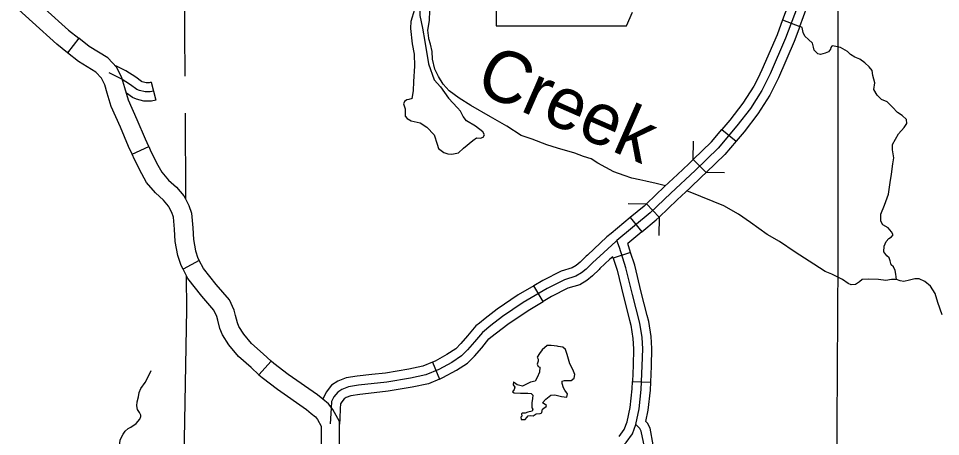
# Model space of a CAD drawing. Extents: x 813775 to 1157140, y 1757555 to 1979907.
# Drawn here: x 951173 to 966252, y 1815466 to 1822306 of the extents above; entities that cross this region are included whole.
import ezdxf

# ---------------------------------------------------------------- set-up
doc = ezdxf.new("R2010")
doc.units = 0
for name, color, linetype in [('Level 21', 7, 'Continuous'), ('Level 31', 7, 'Continuous'), ('Level 32', 7, 'Continuous'), ('Level 35', 7, 'Continuous'), ('Level 38', 7, 'Continuous'), ('Level 5', 7, 'Continuous')]:
    doc.layers.add(name, color=color, linetype=linetype)

msp = doc.modelspace()

# ---------------------------------------------------------------- linework, layer by layer
at = {"layer": 'Level 21'}
for p, q in [((958984, 1822728), (958984, 1822187)), ((961115, 1822187), (961217, 1822407)), ((958984, 1822187), (961115, 1822187))]:
    msp.add_line(p, q, dxfattribs=at)
at = {"layer": 'Level 31'}
for p, q in [((963670, 1822282), (963951, 1822177)), ((952159, 1821982), (951973, 1821746)), ((962678, 1820492), (962908, 1820300)), ((953030, 1820088), (953303, 1820212)), ((953303, 1820212), (953303, 1820212)), ((962908, 1820300), (962908, 1820300)), ((961443, 1819274), (961443, 1819274)), ((961177, 1819049), (961369, 1818818)), ((961184, 1818478), (960899, 1818384)), ((954128, 1818347), (953864, 1818205)), ((959751, 1817674), (959599, 1817932)), ((959599, 1817932), (959599, 1817932)), ((961454, 1817447), (961454, 1817447)), ((955308, 1816698), (955106, 1816476)), ((957943, 1816683), (958059, 1816407)), ((961213, 1816367), (961513, 1816354))]:
    msp.add_line(p, q, dxfattribs=at)
for points in [[(964064, 1823265), (964054, 1823238), (963828, 1822704), (963670, 1822282)], [(951374, 1822673), (951604, 1822465), (951992, 1822113), (952159, 1821982)], [(963951, 1822177), (964073, 1822502)], [(951973, 1821746), (951799, 1821883), (951402, 1822243), (951173, 1822450)], [(963670, 1822282), (963580, 1822040), (963330, 1821463), (963262, 1821326)], [(963951, 1822177), (963858, 1821928), (963602, 1821336), (963530, 1821192)], [(952912, 1821171), (952862, 1821333), (952780, 1821502), (952634, 1821660), (952328, 1821849), (952159, 1821982)], [(952626, 1821083), (952583, 1821222), (952529, 1821331), (952441, 1821427), (952157, 1821602), (951973, 1821746)], [(963262, 1821326), (963199, 1821201), (963019, 1820921), (962804, 1820643), (962678, 1820492)], [(953303, 1820212), (953249, 1820333), (953117, 1820645), (952974, 1820972), (952912, 1821171)], [(963530, 1821192), (963460, 1821052), (963264, 1820748), (963038, 1820454), (962908, 1820300)], [(953030, 1820088), (952974, 1820212), (952841, 1820527), (952692, 1820868), (952626, 1821083)], [(962208, 1819999), (962506, 1820287), (962678, 1820492)], [(953303, 1820212), (953340, 1820130), (953454, 1819906), (953517, 1819794), (953628, 1819661), (953760, 1819545), (953879, 1819406), (953901, 1819364)], [(962908, 1820300), (962726, 1820082), (962417, 1819784)], [(953633, 1819227), (953628, 1819238), (953546, 1819333), (953412, 1819451), (953269, 1819623), (953190, 1819764), (953070, 1820000), (953030, 1820088)], [(962208, 1819999), (962136, 1819930), (961950, 1819754)], [(962417, 1819784), (962208, 1819999)], [(961950, 1819754), (961738, 1819555), (961443, 1819274)], [(962417, 1819784), (962343, 1819713), (962155, 1819536)], [(962155, 1819536), (961944, 1819337), (961650, 1819056)], [(953901, 1819364), (953961, 1819247), (954002, 1819119), (954026, 1818882), (954036, 1818692), (954071, 1818503), (954109, 1818382), (954128, 1818347)], [(953864, 1818205), (953832, 1818265), (953780, 1818430), (953737, 1818657), (953727, 1818859), (953706, 1819057), (953682, 1819131), (953633, 1819227)], [(961443, 1819274), (961404, 1819236), (961177, 1819049)], [(961650, 1819056), (961443, 1819274)], [(961177, 1819049), (960864, 1818790), (960797, 1818736), (960477, 1818432)], [(961369, 1818818), (961603, 1819012), (961650, 1819056)], [(961369, 1818818), (961136, 1818625)], [(961184, 1818478), (961136, 1818625)], [(960477, 1818432), (960459, 1818416), (960359, 1818318), (960295, 1818265), (960230, 1818228), (960046, 1818171), (959748, 1818020), (959599, 1817932)], [(960891, 1818409), (960846, 1818369), (960683, 1818215)], [(960899, 1818384), (960891, 1818409)], [(961454, 1817447), (961358, 1817826), (961253, 1818270), (961184, 1818478)], [(954725, 1817445), (954703, 1817534), (954623, 1817702), (954404, 1817955), (954197, 1818218), (954128, 1818347)], [(960899, 1818384), (960964, 1818188), (961066, 1817755), (961163, 1817373)], [(954434, 1817372), (954419, 1817432), (954369, 1817536), (954173, 1817764), (953945, 1818053), (953864, 1818205)], [(960683, 1818215), (960667, 1818199), (960559, 1818095), (960467, 1818018), (960351, 1817951), (960159, 1817892), (959892, 1817757), (959751, 1817674)], [(959599, 1817932), (959347, 1817785), (959003, 1817549), (958803, 1817400), (958710, 1817324)], [(958899, 1817091), (958988, 1817163), (959178, 1817306), (959508, 1817531), (959751, 1817674)], [(955106, 1816476), (954976, 1816594), (954770, 1816776), (954614, 1816965), (954510, 1817131), (954469, 1817234), (954434, 1817372)], [(955308, 1816698), (955176, 1816817), (954986, 1816986), (954858, 1817141), (954779, 1817267), (954755, 1817327), (954725, 1817445)], [(961163, 1817373), (961185, 1817288), (961221, 1817072), (961230, 1816901), (961224, 1816629), (961213, 1816367)], [(961513, 1816354), (961524, 1816619), (961531, 1816905), (961520, 1817105), (961479, 1817350), (961454, 1817447)], [(958710, 1817324), (958653, 1817278), (958518, 1817112), (958410, 1816988), (958324, 1816902), (958180, 1816808), (957985, 1816701), (957943, 1816683)], [(958059, 1816407), (958115, 1816430), (958335, 1816550), (958514, 1816668), (958629, 1816783), (958748, 1816919), (958866, 1817064), (958899, 1817091)], [(956152, 1816076), (956062, 1816150), (955586, 1816483), (955347, 1816662), (955308, 1816698)], [(957943, 1816683), (957787, 1816618), (957558, 1816567), (957177, 1816506), (956954, 1816482)], [(955106, 1816476), (955156, 1816431), (955410, 1816240), (955881, 1815911), (955961, 1815845)], [(956954, 1816482), (956713, 1816454), (956531, 1816425), (956396, 1816372), (956295, 1816309), (956203, 1816194), (956148, 1816079)], [(958059, 1816407), (957878, 1816331), (957614, 1816272), (957217, 1816209), (956988, 1816183)], [(960996, 1815466), (960997, 1815467), (961079, 1815580), (961126, 1815705), (961174, 1815943), (961208, 1816246), (961213, 1816367)], [(961433, 1815713), (961470, 1815896), (961508, 1816223), (961513, 1816354)], [(956988, 1816183), (956753, 1816157), (956611, 1816134), (956531, 1816103), (956497, 1816082), (956459, 1816034), (956442, 1816000), (956436, 1815923), (956427, 1815762)], [(956395, 1814944), (956404, 1814978), (956425, 1815278), (956422, 1815715), (956315, 1815908), (956246, 1815999), (956152, 1816076)], [(955961, 1815845), (956028, 1815789), (956063, 1815744), (956123, 1815636), (956125, 1815287), (956107, 1815029), (956105, 1815023)], [(956427, 1815762), (956422, 1815668)], [(961865, 1814815), (961713, 1814940), (961663, 1814991), (961601, 1815136), (961555, 1815330), (961501, 1815602), (961458, 1815688), (961433, 1815713)], [(961799, 1814675), (961611, 1814829), (961536, 1814907), (961458, 1815089), (961409, 1815298), (961358, 1815553), (961335, 1815599), (961270, 1815664)]]:
    msp.add_lwpolyline(points, dxfattribs=at)
at = {"layer": 'Level 32'}
msp.add_line((953344, 1821262), (953421, 1820972), dxfattribs=at)
for points in [[(953382, 1821117), (953327, 1821103), (953243, 1821103), (953150, 1821127), (953110, 1821143), (953006, 1821221), (952854, 1821320), (952654, 1821417)], [(953344, 1821262), (953308, 1821253), (953262, 1821253), (953198, 1821270), (953184, 1821275), (953092, 1821344), (952927, 1821451), (952766, 1821529)], [(953421, 1820972), (953347, 1820953), (953223, 1820953), (953103, 1820984), (953036, 1821012), (952939, 1821084)], [(961270, 1815664), (961322, 1815919), (961358, 1816234), (961374, 1816624), (961381, 1816903), (961371, 1817088), (961332, 1817319), (961212, 1817790), (961108, 1818229), (961000, 1818557), (960959, 1818674)], [(959567, 1813507), (959863, 1813988), (960057, 1814249), (960148, 1814393), (960274, 1814570), (960391, 1814694), (960586, 1814869), (960852, 1815100), (961046, 1815305), (961111, 1815369), (961212, 1815509), (961270, 1815664)]]:
    msp.add_lwpolyline(points, dxfattribs=at)
at = {"layer": 'Level 35'}
for points in [[(957884, 1821983), (957870, 1822115), (957897, 1822273), (957902, 1822434), (957900, 1822581), (957905, 1822847), (957891, 1823000), (957834, 1823408), (957815, 1823669), (957805, 1823805)], [(957612, 1820994), (957636, 1821124), (957639, 1821274), (957655, 1821523), (957647, 1821721), (957615, 1821893), (957587, 1822143), (957596, 1822260), (957653, 1822458), (957712, 1822654)], [(957723, 1822652), (957737, 1822524), (957737, 1822352), (957778, 1822148), (957821, 1821928), (957881, 1821561), (957973, 1821302), (958074, 1821185), (958204, 1821000)], [(963989, 1822160), (963953, 1822182)], [(965160, 1821144), (965177, 1821254), (965144, 1821374), (965133, 1821455), (965082, 1821513), (965014, 1821581), (964932, 1821638), (964848, 1821673), (964780, 1821717), (964728, 1821768), (964614, 1821833), (964514, 1821853), (964489, 1821858), (964476, 1821855), (964456, 1821833), (964454, 1821804), (964421, 1821760), (964367, 1821738), (964291, 1821717), (964244, 1821727), (964187, 1821785), (964177, 1821839), (964158, 1821902), (964095, 1821961), (964035, 1822018), (964008, 1822078), (963989, 1822160)], [(957937, 1821765), (957914, 1821888), (957886, 1821974), (957884, 1821983)], [(959396, 1820393), (959162, 1820542), (958895, 1820699), (958572, 1820883), (958380, 1821001), (958218, 1821124), (958116, 1821231), (958044, 1821356), (957980, 1821474), (957945, 1821642), (957937, 1821765)], [(965487, 1820024), (965465, 1820156), (965465, 1820243), (965565, 1820420), (965655, 1820521), (965699, 1820586), (965693, 1820654), (965625, 1820717), (965549, 1820766), (965465, 1820856), (965378, 1820943), (965288, 1820978), (965215, 1821051), (965160, 1821144)], [(957612, 1820994), (957557, 1820980), (957525, 1820977), (957487, 1820950), (957471, 1820907), (957498, 1820825), (957495, 1820762), (957495, 1820705), (957528, 1820670), (957596, 1820632), (957740, 1820597), (957854, 1820526), (957971, 1820401), (958019, 1820248)], [(958019, 1820248), (958041, 1820178), (958128, 1820115), (958196, 1820091), (958261, 1820085), (958367, 1820110), (958449, 1820186), (958601, 1820311), (958661, 1820352), (958731, 1820346), (958775, 1820365), (958794, 1820403), (958769, 1820450), (958647, 1820542), (958498, 1820629), (958443, 1820703), (958400, 1820787), (958354, 1820844), (958204, 1821000)], [(960647, 1819939), (960541, 1820009), (960413, 1820049), (960269, 1820100), (959989, 1820185), (959815, 1820241), (959572, 1820332), (959396, 1820393)], [(961754, 1819570), (961600, 1819605), (961434, 1819643), (961333, 1819664), (961202, 1819696), (961079, 1819739), (960911, 1819798), (960647, 1819939)], [(965277, 1819104), (965334, 1819254), (965402, 1819431), (965429, 1819622), (965451, 1819760), (965470, 1819926), (965487, 1820024)], [(963875, 1818482), (963619, 1818659), (963417, 1818774), (963142, 1818966), (962950, 1819103), (962709, 1819239), (962531, 1819311), (962330, 1819391), (962102, 1819486)], [(965532, 1818036), (965519, 1818124), (965511, 1818184), (965484, 1818241), (965443, 1818277), (965429, 1818342), (965413, 1818391), (965375, 1818424), (965323, 1818486), (965329, 1818579), (965362, 1818658), (965408, 1818709), (965449, 1818734), (965478, 1818764), (965451, 1818813), (965397, 1818883), (965310, 1818932), (965277, 1818992), (965277, 1819104)], [(966277, 1817459), (966210, 1817659), (966162, 1817806), (966090, 1817924), (965996, 1818004), (965903, 1818049), (965834, 1818046), (965743, 1818025), (965650, 1818004), (965593, 1818012), (965532, 1818036), (965452, 1818038), (965356, 1818017), (965239, 1818036), (965068, 1818041), (964972, 1818033), (964924, 1817996), (964862, 1817953), (964793, 1817948), (964742, 1817969), (964649, 1818036), (964473, 1818124), (964366, 1818167), (964179, 1818289), (963875, 1818482)], [(959980, 1816944), (959885, 1816958), (959817, 1816958), (959736, 1816884), (959692, 1816827), (959657, 1816767), (959673, 1816732), (959673, 1816702), (959654, 1816650), (959671, 1816615), (959701, 1816599), (959695, 1816522), (959654, 1816430), (959624, 1816375), (959548, 1816354), (959459, 1816313), (959418, 1816291), (959328, 1816310), (959285, 1816346), (959266, 1816362), (959263, 1816313), (959293, 1816272), (959282, 1816234), (959252, 1816196), (959282, 1816180), (959383, 1816177), (959505, 1816174), (959559, 1816171), (959584, 1816142), (959578, 1816087), (959570, 1816019), (959567, 1815938), (959584, 1815916), (959573, 1815880), (959502, 1815864), (959461, 1815850), (959410, 1815850), (959399, 1815837), (959404, 1815802), (959391, 1815785), (959393, 1815744), (959461, 1815747), (959486, 1815777), (959508, 1815804), (959543, 1815810), (959592, 1815807), (959638, 1815837), (959703, 1815845), (959733, 1815853), (959739, 1815891), (959741, 1815916), (959766, 1815929), (959804, 1815957), (959807, 1815973), (959771, 1816000), (959744, 1816019), (959798, 1816076), (959877, 1816142), (959942, 1816150), (960051, 1816122), (960138, 1816112), (960152, 1816166), (960135, 1816188), (960108, 1816223), (960084, 1816261), (960065, 1816332), (960062, 1816351), (960067, 1816370), (960100, 1816381), (960157, 1816381), (960214, 1816386), (960258, 1816422), (960269, 1816479), (960241, 1816566), (960190, 1816658), (960144, 1816808), (960119, 1816892), (960076, 1816928), (960001, 1816940), (959980, 1816944)], [(953270, 1816400), (953345, 1816547)], [(953157, 1815750), (953174, 1815796), (953177, 1815816), (953154, 1815859), (953119, 1815907), (953109, 1815967), (953114, 1816033), (953134, 1816116), (953147, 1816187), (953177, 1816252), (953245, 1816353), (953270, 1816400)], [(952829, 1815169), (952826, 1815317), (952839, 1815406), (952864, 1815466), (952887, 1815507), (952917, 1815557), (952968, 1815600), (953013, 1815620), (953096, 1815681), (953157, 1815750)]]:
    msp.add_lwpolyline(points, dxfattribs=at)
at = {"layer": 'Level 38'}
for points in [[(962208, 1819999), (962213, 1820299)], [(962717, 1819779), (962417, 1819784)], [(961143, 1819281), (961443, 1819274)], [(961650, 1819056), (961643, 1818756)]]:
    msp.add_lwpolyline(points, dxfattribs=at)
at = {"layer": 'Level 5'}
for points in [[(953881, 1822808), (953892, 1821362)], [(963967, 1822648), (963719, 1821984), (963466, 1821399), (963330, 1821126), (963142, 1820834), (962921, 1820549), (962616, 1820185), (962240, 1819821), (961841, 1819446)], [(964571, 1822546), (964571, 1818353), (964533, 1812091)], [(953897, 1820754), (953907, 1819351)], [(961841, 1819446), (961504, 1819124), (960959, 1818674)], [(961010, 1818715), (960745, 1818479), (960563, 1818307), (960459, 1818207), (960381, 1818142), (960290, 1818090), (960102, 1818031), (959820, 1817889), (959428, 1817658), (959090, 1817428), (958896, 1817281), (958759, 1817171), (958633, 1817015), (958519, 1816885), (958419, 1816785)], [(953916, 1818090), (953920, 1817547), (953829, 1812387)], [(958419, 1816785), (958258, 1816679), (958050, 1816566), (957833, 1816475), (957586, 1816419), (957197, 1816358), (956733, 1816306), (956571, 1816280), (956464, 1816238), (956396, 1816195), (956331, 1816114), (956295, 1816040), (956286, 1815933), (956272, 1815676)]]:
    msp.add_lwpolyline(points, dxfattribs=at)

# ---------------------------------------------------------------- texts
at = {"layer": 'Level 35'}
msp.add_text('Creek', height=844.8, rotation=336.3508, dxfattribs=at).set_placement((958610, 1821130))

doc.saveas('drawing.dxf')
